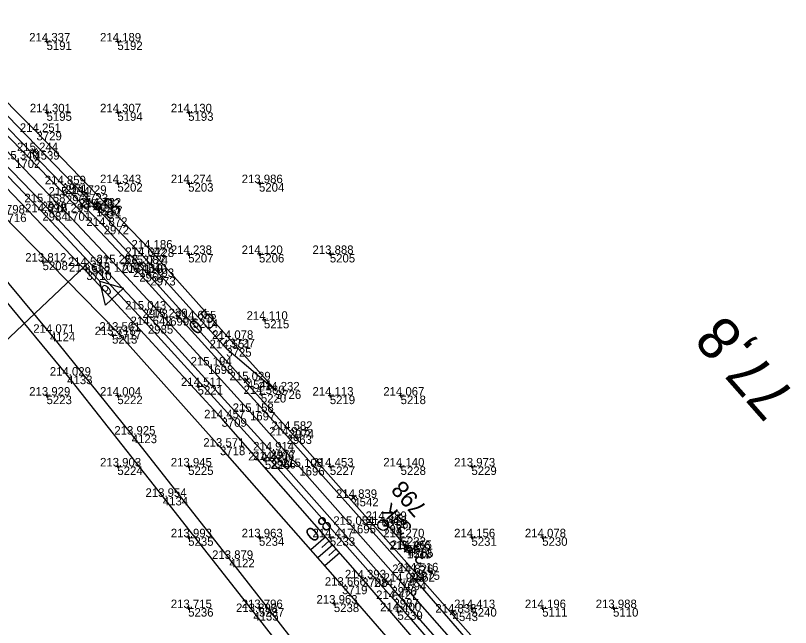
# Model space of a CAD drawing. Extents: x -556590 to -554855, y -1137918 to -1135717.
# Drawn here: x -555894.4 to -555784.9, y -1136242.7 to -1136156.3 of the extents above; entities that cross this region are included whole.
import ezdxf

# ---------------------------------------------------------------- set-up
doc = ezdxf.new("R2010")
doc.units = 0
for name, color, linetype in [('Vrstva 1', 7, 'Continuous'), ('Vrstva 11', 7, 'Continuous'), ('Vrstva 4', 7, 'Continuous'), ('Vrstva 48', 7, 'Continuous'), ('Vrstva 49', 7, 'Continuous'), ('Vrstva 5', 7, 'Continuous'), ('Vrstva 51', 7, 'Continuous'), ('Vrstva 60', 7, 'Continuous'), ('Vrstva 61', 7, 'Continuous'), ('Vrstva 63', 7, 'Continuous'), ('Vrstva 7', 7, 'Continuous')]:
    doc.layers.add(name, color=color, linetype=linetype)

msp = doc.modelspace()

# ---------------------------------------------------------------- linework, layer by layer
at = {"layer": 'Vrstva 1'}
msp.add_lwpolyline([(-555832.42, -1136244.84), (-555839.96, -1136236.28), (-555847.06, -1136228.24), (-555854.3, -1136220.08), (-555861.27, -1136212.3), (-555867.2, -1136205.74), (-555873.44, -1136198.92), (-555880.49, -1136191.32), (-555887.28, -1136184.11), (-555894.45, -1136176.65), (-555901.51, -1136169.46), (-555909.49, -1136161.51), (-555917.8, -1136153.44), (-555926.06, -1136145.62), (-555934.11, -1136138.19), (-555942.52, -1136130.61), (-555950.83, -1136123.29), (-555960.15, -1136115.28), (-555966.69, -1136109.79)], dxfattribs=at)
at = {"layer": 'Vrstva 11'}
for p, q in [((-555883.17, -1136182.93), (-555882.48, -1136183.67)), ((-555882.42, -1136183), (-555883.12, -1136182.98)), ((-555882.33, -1136183.38), (-555882.76, -1136183.37)), ((-555842.29, -1136227.39), (-555842.67, -1136227.72)), ((-555838.94, -1136231.64), (-555842.48, -1136227.55)), ((-555838.46, -1136231.49), (-555839.39, -1136231.43)), ((-555838.49, -1136231.86), (-555839.41, -1136231.8))]:
    msp.add_line(p, q, dxfattribs=at)
for centre, radius in [((-555882.82, -1136183.3), 0.503), ((-555838.94, -1136231.64), 0.5)]:
    msp.add_circle(centre, radius, dxfattribs=at)
msp.add_arc((-555882.82, -1136183.3), 0.503, 313.2859, 133.2859, dxfattribs=at)
at = {"layer": 'Vrstva 4'}
for points in [[(-555923.29, -1136145.05), (-555909.05, -1136158.5), (-555901.25, -1136166.31), (-555887.79, -1136180.16), (-555881.94, -1136186.03), (-555875.34, -1136193.25), (-555855.8, -1136214.83), (-555838.02, -1136234.81), (-555828.68, -1136245.44)], [(-555829.18, -1136246.07), (-555838.74, -1136235.05), (-555856.1, -1136215.62), (-555876.91, -1136192.69), (-555887.27, -1136181.76), (-555903.4, -1136165.34), (-555923.74, -1136145.62)], [(-555926.53, -1136148.41), (-555905.43, -1136168.7), (-555890.59, -1136184.1), (-555875.69, -1136200.05), (-555858.38, -1136219.09), (-555841.01, -1136238.72), (-555832.06, -1136249.03)], [(-555831.3, -1136248.38), (-555841.29, -1136237.03), (-555858.39, -1136217.74), (-555876.45, -1136197.84), (-555890.69, -1136182.7), (-555904.62, -1136168.33), (-555925.85, -1136147.73)]]:
    msp.add_lwpolyline(points, dxfattribs=at)
at = {"layer": 'Vrstva 48'}
for p, q in [((-555867.05, -1136200.62), (-555866.12, -1136199.79)), ((-555866.54, -1136201.18), (-555866.08, -1136200.76)), ((-555866.04, -1136201.74), (-555865.12, -1136200.91)), ((-555865.54, -1136202.29), (-555865.08, -1136201.88)), ((-555865.03, -1136202.85), (-555864.13, -1136202.03)), ((-555850.58, -1136229.93), (-555852.7, -1136231.79)), ((-555850.09, -1136230.49), (-555851.15, -1136231.42)), ((-555849.59, -1136231.05), (-555851.71, -1136232.92)), ((-555848.6, -1136232.18), (-555850.72, -1136234.04)), ((-555849.1, -1136231.61), (-555850.16, -1136232.55))]:
    msp.add_line(p, q, dxfattribs=at)
at = {"layer": 'Vrstva 49'}
for p, q in [((-555889.75, -1136159.95), (-555890.25, -1136160.05)), ((-555890.05, -1136159.75), (-555889.95, -1136160.25)), ((-555879.75, -1136159.95), (-555880.25, -1136160.05)), ((-555880.05, -1136159.75), (-555879.95, -1136160.25)), ((-555889.75, -1136169.95), (-555890.25, -1136170.05)), ((-555890.05, -1136169.75), (-555889.95, -1136170.25)), ((-555879.75, -1136169.95), (-555880.25, -1136170.05)), ((-555880.05, -1136169.75), (-555879.95, -1136170.25)), ((-555869.75, -1136169.95), (-555870.25, -1136170.05)), ((-555870.05, -1136169.75), (-555869.95, -1136170.25)), ((-555879.75, -1136179.95), (-555880.25, -1136180.05)), ((-555880.05, -1136179.75), (-555879.95, -1136180.25)), ((-555869.75, -1136179.95), (-555870.25, -1136180.05)), ((-555870.05, -1136179.75), (-555869.95, -1136180.25)), ((-555859.75, -1136179.95), (-555860.25, -1136180.05)), ((-555860.05, -1136179.75), (-555859.95, -1136180.25)), ((-555869.75, -1136189.95), (-555870.25, -1136190.05)), ((-555870.05, -1136189.75), (-555869.95, -1136190.25)), ((-555859.75, -1136189.95), (-555860.25, -1136190.05)), ((-555860.05, -1136189.75), (-555859.95, -1136190.25)), ((-555849.75, -1136189.95), (-555850.25, -1136190.05)), ((-555850.05, -1136189.75), (-555849.95, -1136190.25)), ((-555890.32, -1136191.03), (-555890.81, -1136191.13)), ((-555890.61, -1136190.84), (-555890.52, -1136191.33)), ((-555869.12, -1136199.18), (-555869.61, -1136199.27)), ((-555869.41, -1136198.98), (-555869.32, -1136199.47)), ((-555859.05, -1136199.25), (-555859.54, -1136199.34)), ((-555859.35, -1136199.05), (-555859.25, -1136199.54)), ((-555880.51, -1136201.41), (-555881, -1136201.51)), ((-555880.8, -1136201.21), (-555880.71, -1136201.71)), ((-555868.42, -1136208.6), (-555868.91, -1136208.7)), ((-555868.71, -1136208.4), (-555868.62, -1136208.89)), ((-555859.78, -1136209.54), (-555859.69, -1136210.03)), ((-555889.75, -1136209.95), (-555890.25, -1136210.05)), ((-555890.05, -1136209.75), (-555889.95, -1136210.25)), ((-555879.75, -1136209.95), (-555880.25, -1136210.05)), ((-555880.05, -1136209.75), (-555879.95, -1136210.25)), ((-555859.49, -1136209.74), (-555859.98, -1136209.83)), ((-555849.75, -1136209.95), (-555850.25, -1136210.05)), ((-555850.05, -1136209.75), (-555849.95, -1136210.25)), ((-555839.75, -1136209.95), (-555840.25, -1136210.05)), ((-555840.05, -1136209.75), (-555839.95, -1136210.25)), ((-555858.92, -1136219.11), (-555859.41, -1136219.21)), ((-555859.21, -1136218.92), (-555859.12, -1136219.41)), ((-555879.75, -1136219.95), (-555880.25, -1136220.05)), ((-555880.05, -1136219.75), (-555879.95, -1136220.25)), ((-555869.75, -1136219.95), (-555870.25, -1136220.05)), ((-555870.05, -1136219.75), (-555869.95, -1136220.25)), ((-555849.75, -1136219.95), (-555850.25, -1136220.05)), ((-555850.05, -1136219.75), (-555849.95, -1136220.25)), ((-555839.75, -1136219.95), (-555840.25, -1136220.05)), ((-555840.05, -1136219.75), (-555839.95, -1136220.25)), ((-555829.75, -1136219.95), (-555830.25, -1136220.05)), ((-555830.05, -1136219.75), (-555829.95, -1136220.25)), ((-555869.75, -1136229.95), (-555870.25, -1136230.05)), ((-555870.05, -1136229.75), (-555869.95, -1136230.25)), ((-555859.75, -1136229.95), (-555860.25, -1136230.05)), ((-555860.05, -1136229.75), (-555859.95, -1136230.25)), ((-555849.75, -1136229.95), (-555850.25, -1136230.05)), ((-555850.05, -1136229.75), (-555849.95, -1136230.25)), ((-555839.75, -1136229.95), (-555840.25, -1136230.05)), ((-555840.05, -1136229.75), (-555839.95, -1136230.25)), ((-555829.75, -1136229.95), (-555830.25, -1136230.05)), ((-555830.05, -1136229.75), (-555829.95, -1136230.25)), ((-555819.75, -1136229.95), (-555820.25, -1136230.05)), ((-555820.05, -1136229.75), (-555819.95, -1136230.25)), ((-555849.48, -1136239.12), (-555849.38, -1136239.61)), ((-555869.75, -1136239.95), (-555870.25, -1136240.05)), ((-555870.05, -1136239.75), (-555869.95, -1136240.25)), ((-555859.75, -1136239.95), (-555860.25, -1136240.05)), ((-555860.05, -1136239.75), (-555859.95, -1136240.25)), ((-555849.18, -1136239.32), (-555849.67, -1136239.41)), ((-555840.49, -1136240.21), (-555840.4, -1136240.7)), ((-555829.75, -1136239.95), (-555830.25, -1136240.05)), ((-555830.05, -1136239.75), (-555829.95, -1136240.25)), ((-555819.75, -1136239.95), (-555820.25, -1136240.05)), ((-555820.05, -1136239.75), (-555819.95, -1136240.25)), ((-555809.75, -1136239.95), (-555810.25, -1136240.05)), ((-555810.05, -1136239.75), (-555809.95, -1136240.25)), ((-555840.2, -1136240.41), (-555840.69, -1136240.5))]:
    msp.add_line(p, q, dxfattribs=at)
for points in [[(-555857.61, -1136209.27), (-555864.16, -1136201.99), (-555875.56, -1136189.23), (-555891.42, -1136172.76), (-555906.12, -1136158.01), (-555923.63, -1136140.53)], [(-555924.72, -1136141.47), (-555911.48, -1136154.41), (-555898.1, -1136167.84), (-555884.88, -1136181.51), (-555876.43, -1136190.27), (-555864.62, -1136203.3), (-555857.61, -1136209.27)], [(-555833.11, -1136250.23), (-555845.42, -1136235.8), (-555865.29, -1136213.2), (-555884.38, -1136192.48), (-555903.06, -1136172.98), (-555913.97, -1136162.03), (-555927.09, -1136149.01)], [(-555929.27, -1136151.3), (-555912.43, -1136168.04), (-555896.4, -1136184.29), (-555880.18, -1136200.83), (-555865.51, -1136217.21), (-555848.26, -1136236.84), (-555834.96, -1136252.17)]]:
    msp.add_lwpolyline(points, dxfattribs=at)
at = {"layer": 'Vrstva 5'}
for p, q in [((-555884.54, -1136191.68), (-555928, -1136232.69)), ((-555884, -1136191.17), (-555885.09, -1136192.2))]:
    msp.add_line(p, q, dxfattribs=at)
msp.add_lwpolyline([(-555884.54, -1136191.68), (-555882.48, -1136193.86), (-555879.15, -1136194.85), (-555881.7, -1136197.25), (-555882.48, -1136193.86)], dxfattribs=at)
at = {"layer": 'Vrstva 51'}
for points in [[(-555844.03, -1136257.56), (-555848.54, -1136252.78), (-555852.79, -1136247.62), (-555864.18, -1136233.05), (-555877.97, -1136215.51), (-555889.52, -1136201.13), (-555901.09, -1136187.31), (-555907.85, -1136179.62), (-555913.71, -1136173.44), (-555929.84, -1136157.66)], [(-555931.8, -1136158.58), (-555915.57, -1136174.38), (-555909.54, -1136180.68), (-555898.54, -1136193.37), (-555887.09, -1136207.18), (-555873.58, -1136224.29), (-555860.8, -1136240.56), (-555852.9, -1136250.63), (-555848.76, -1136255.49), (-555845.44, -1136259.04)]]:
    msp.add_lwpolyline(points, dxfattribs=at)
at = {"layer": 'Vrstva 60'}
for p, q in [((-555890, -1136160), (-555890, -1136160)), ((-555880, -1136160), (-555880, -1136160)), ((-555890, -1136170), (-555890, -1136170)), ((-555880, -1136170), (-555880, -1136170)), ((-555870, -1136170), (-555870, -1136170)), ((-555891.42, -1136172.76), (-555891.42, -1136172.76)), ((-555891.73, -1136175.48), (-555891.73, -1136175.48)), ((-555880, -1136180), (-555880, -1136180)), ((-555870, -1136180), (-555870, -1136180)), ((-555860, -1136180), (-555860, -1136180)), ((-555887.79, -1136180.16), (-555887.79, -1136180.16)), ((-555887.27, -1136181.76), (-555887.27, -1136181.76)), ((-555884.88, -1136181.51), (-555884.88, -1136181.51)), ((-555890.69, -1136182.7), (-555890.69, -1136182.7)), ((-555882.82, -1136183.3), (-555882.82, -1136183.3)), ((-555890.59, -1136184.1), (-555890.59, -1136184.1)), ((-555887.28, -1136184.11), (-555887.28, -1136184.11)), ((-555883.02, -1136183.47), (-555883.02, -1136183.47)), ((-555881.94, -1136186.03), (-555881.94, -1136186.03)), ((-555875.56, -1136189.23), (-555875.56, -1136189.23)), ((-555870, -1136190), (-555870, -1136190)), ((-555860, -1136190), (-555860, -1136190)), ((-555850, -1136190), (-555850, -1136190)), ((-555890.56, -1136191.08), (-555890.56, -1136191.08)), ((-555876.43, -1136190.27), (-555876.43, -1136190.27)), ((-555884.54, -1136191.68), (-555884.54, -1136191.68)), ((-555880.49, -1136191.32), (-555880.49, -1136191.32)), ((-555876.6, -1136191.41), (-555876.6, -1136191.41)), ((-555884.38, -1136192.48), (-555884.38, -1136192.48)), ((-555876.91, -1136192.69), (-555876.91, -1136192.69)), ((-555875.34, -1136193.25), (-555875.34, -1136193.25)), ((-555876.45, -1136197.84), (-555876.45, -1136197.84)), ((-555873.44, -1136198.92), (-555873.44, -1136198.92)), ((-555869.36, -1136199.23), (-555869.36, -1136199.23)), ((-555859.3, -1136199.29), (-555859.3, -1136199.29)), ((-555880.18, -1136200.83), (-555880.18, -1136200.83)), ((-555875.69, -1136200.05), (-555875.69, -1136200.05)), ((-555889.52, -1136201.13), (-555889.52, -1136201.13)), ((-555880.75, -1136201.46), (-555880.75, -1136201.46)), ((-555864.16, -1136201.99), (-555864.16, -1136201.99)), ((-555864.62, -1136203.3), (-555864.62, -1136203.3)), ((-555867.2, -1136205.74), (-555867.2, -1136205.74)), ((-555887.09, -1136207.18), (-555887.09, -1136207.18)), ((-555861.71, -1136207.84), (-555861.71, -1136207.84)), ((-555868.66, -1136208.65), (-555868.66, -1136208.65)), ((-555857.61, -1136209.27), (-555857.61, -1136209.27)), ((-555890, -1136210), (-555890, -1136210)), ((-555880, -1136210), (-555880, -1136210)), ((-555859.73, -1136209.78), (-555859.73, -1136209.78)), ((-555850, -1136210), (-555850, -1136210)), ((-555840, -1136210), (-555840, -1136210)), ((-555861.27, -1136212.3), (-555861.27, -1136212.3)), ((-555865.29, -1136213.2), (-555865.29, -1136213.2)), ((-555855.8, -1136214.83), (-555855.8, -1136214.83)), ((-555877.97, -1136215.51), (-555877.97, -1136215.51)), ((-555856.1, -1136215.62), (-555856.1, -1136215.62)), ((-555865.51, -1136217.21), (-555865.51, -1136217.21)), ((-555858.39, -1136217.74), (-555858.39, -1136217.74)), ((-555859.16, -1136219.16), (-555859.16, -1136219.16)), ((-555858.38, -1136219.09), (-555858.38, -1136219.09)), ((-555880, -1136220), (-555880, -1136220)), ((-555870, -1136220), (-555870, -1136220)), ((-555854.3, -1136220.08), (-555854.3, -1136220.08)), ((-555850, -1136220), (-555850, -1136220)), ((-555840, -1136220), (-555840, -1136220)), ((-555830, -1136220), (-555830, -1136220)), ((-555873.58, -1136224.29), (-555873.58, -1136224.29)), ((-555846.68, -1136224.44), (-555846.68, -1136224.44)), ((-555847.06, -1136228.24), (-555847.06, -1136228.24)), ((-555842.48, -1136227.55), (-555842.48, -1136227.55)), ((-555842.47, -1136228.27), (-555842.47, -1136228.27)), ((-555870, -1136230), (-555870, -1136230)), ((-555860, -1136230), (-555860, -1136230)), ((-555850, -1136230), (-555850, -1136230)), ((-555840, -1136230), (-555840, -1136230)), ((-555830, -1136230), (-555830, -1136230)), ((-555820, -1136230), (-555820, -1136230)), ((-555839.12, -1136231.75), (-555839.12, -1136231.75)), ((-555838.94, -1136231.64), (-555838.94, -1136231.64)), ((-555864.18, -1136233.05), (-555864.18, -1136233.05)), ((-555838.02, -1136234.81), (-555838.02, -1136234.81)), ((-555845.42, -1136235.8), (-555845.42, -1136235.8)), ((-555838.74, -1136235.05), (-555838.74, -1136235.05)), ((-555848.26, -1136236.84), (-555848.26, -1136236.84)), ((-555841.29, -1136237.03), (-555841.29, -1136237.03)), ((-555839.96, -1136236.28), (-555839.96, -1136236.28)), ((-555841.01, -1136238.72), (-555841.01, -1136238.72)), ((-555870, -1136240), (-555870, -1136240)), ((-555860, -1136240), (-555860, -1136240)), ((-555849.43, -1136239.36), (-555849.43, -1136239.36)), ((-555830, -1136240), (-555830, -1136240)), ((-555820, -1136240), (-555820, -1136240)), ((-555810, -1136240), (-555810, -1136240)), ((-555860.8, -1136240.56), (-555860.8, -1136240.56)), ((-555840.45, -1136240.45), (-555840.45, -1136240.45)), ((-555832.65, -1136240.64), (-555832.65, -1136240.64))]:
    msp.add_line(p, q, dxfattribs=at)
at = {"layer": 'Vrstva 63'}
msp.add_line((-555842.44, -1136228.31), (-555842.5, -1136228.23), dxfattribs=at)
msp.add_circle((-555842.47, -1136228.27), 0.756, dxfattribs=at)
at = {"layer": 'Vrstva 7'}
for p, q in [((-555892.09, -1136175.83), (-555891.37, -1136175.13)), ((-555891.38, -1136175.84), (-555892.08, -1136175.12)), ((-555882.66, -1136183.13), (-555883.39, -1136183.81)), ((-555883.36, -1136183.11), (-555882.68, -1136183.84)), ((-555876.97, -1136191.75), (-555876.24, -1136191.07)), ((-555876.26, -1136191.77), (-555876.94, -1136191.04)), ((-555862.08, -1136208.18), (-555861.34, -1136207.51)), ((-555861.38, -1136208.21), (-555862.05, -1136207.47)), ((-555846.3, -1136224.11), (-555847.05, -1136224.78)), ((-555847.01, -1136224.07), (-555846.34, -1136224.82)), ((-555838.75, -1136231.42), (-555839.5, -1136232.08)), ((-555839.45, -1136231.37), (-555838.79, -1136232.12)), ((-555832.27, -1136240.3), (-555833.02, -1136240.97)), ((-555832.98, -1136240.26), (-555832.32, -1136241.01))]:
    msp.add_line(p, q, dxfattribs=at)

# ---------------------------------------------------------------- texts
at = {"layer": 'Vrstva 11'}
for s, rotation, p in [('33', 133.2859, (-555879.39, -1136183.98)), ('34K', 131.4484, (-555838.24, -1136228.58)), ('34', 131.4484, (-555835.78, -1136232.81))]:
    msp.add_text(s, height=2, rotation=rotation, dxfattribs=at).set_placement(p)
at = {"layer": 'Vrstva 48'}
for s, rotation, p in [('0,5', 42.1856, (-555868.81, -1136201.53)), ('0,8', 41.3355, (-555852.34, -1136230.81))]:
    msp.add_text(s, height=2, rotation=rotation, dxfattribs=at).set_placement(p)
at = {"layer": 'Vrstva 5'}
msp.add_text('6', height=1.5, rotation=223.2859, dxfattribs=at).set_placement((-555881.65, -1136194.11))
at = {"layer": 'Vrstva 60'}
for s, p in [('5191', (-555890, -1136161.2)), ('5192', (-555880, -1136161.2)), ('5195', (-555890, -1136171.2)), ('5194', (-555880, -1136171.2)), ('5193', (-555870, -1136171.2)), ('3729', (-555891.42, -1136173.96)), ('4539', (-555891.73, -1136176.68)), ('1702', (-555894.45, -1136177.85)), ('2971', (-555887.79, -1136181.36)), ('5202', (-555880, -1136181.2)), ('5203', (-555870, -1136181.2)), ('5204', (-555860, -1136181.2)), ('2965', (-555887.27, -1136182.96)), ('3723', (-555884.88, -1136182.71)), ('2979', (-555890.69, -1136183.9)), ('4257', (-555882.82, -1136184.5)), ('3716', (-555896.4, -1136185.5)), ('2984', (-555890.59, -1136185.3)), ('1701', (-555887.28, -1136185.31)), ('1512', (-555883.02, -1136184.67)), ('2972', (-555881.94, -1136187.23)), ('3728', (-555875.56, -1136190.43)), ('5207', (-555870, -1136191.2)), ('5206', (-555860, -1136191.2)), ('5205', (-555850, -1136191.2)), ('5208', (-555890.56, -1136192.28)), ('3724', (-555876.43, -1136191.47)), ('4582', (-555884.54, -1136192.88)), ('1700', (-555880.49, -1136192.52)), ('4540', (-555876.6, -1136192.61)), ('3710', (-555884.38, -1136193.68)), ('2964', (-555876.91, -1136193.89)), ('2973', (-555875.34, -1136194.45)), ('2978', (-555876.45, -1136199.04)), ('1699', (-555873.44, -1136200.12)), ('5214', (-555869.36, -1136200.43)), ('5215', (-555859.3, -1136200.5)), ('3717', (-555880.18, -1136202.03)), ('2985', (-555875.69, -1136201.25)), ('4124', (-555889.52, -1136202.33)), ('5213', (-555880.75, -1136202.66)), ('3727', (-555864.16, -1136203.19)), ('3725', (-555864.62, -1136204.5)), ('1698', (-555867.2, -1136206.94)), ('4133', (-555887.09, -1136208.38)), ('4541', (-555861.71, -1136209.04)), ('5221', (-555868.66, -1136209.85)), ('3726', (-555857.61, -1136210.47)), ('5223', (-555890, -1136211.2)), ('5222', (-555880, -1136211.2)), ('5220', (-555859.73, -1136210.98)), ('5219', (-555850, -1136211.2)), ('5218', (-555840, -1136211.2)), ('1697', (-555861.27, -1136213.5)), ('3709', (-555865.29, -1136214.4)), ('2974', (-555855.8, -1136216.03)), ('4123', (-555877.97, -1136216.71)), ('2963', (-555856.1, -1136216.82)), ('3718', (-555865.51, -1136218.41)), ('2977', (-555858.39, -1136218.94)), ('5226', (-555859.16, -1136220.36)), ('2986', (-555858.38, -1136220.29)), ('5224', (-555880, -1136221.2)), ('5225', (-555870, -1136221.2)), ('1696', (-555854.3, -1136221.28)), ('5227', (-555850, -1136221.2)), ('5228', (-555840, -1136221.2)), ('5229', (-555830, -1136221.2)), ('4134', (-555873.58, -1136225.5)), ('4542', (-555846.68, -1136225.64)), ('1695', (-555847.06, -1136229.44)), ('4206', (-555842.48, -1136228.76)), ('798', (-555842.47, -1136229.47)), ('5235', (-555870, -1136231.2)), ('5234', (-555860, -1136231.2)), ('5233', (-555850, -1136231.2)), ('5232', (-555840, -1136231.2)), ('5231', (-555830, -1136231.2)), ('5230', (-555820, -1136231.2)), ('1513', (-555839.12, -1136232.95)), ('4205', (-555838.94, -1136232.83)), ('4122', (-555864.18, -1136234.25)), ('2975', (-555838.02, -1136236.01)), ('3708', (-555845.42, -1136237)), ('2962', (-555838.74, -1136236.25)), ('3719', (-555848.26, -1136238.04)), ('2976', (-555841.29, -1136238.23)), ('1694', (-555839.96, -1136237.48)), ('2987', (-555841.01, -1136239.92)), ('5236', (-555870, -1136241.2)), ('5237', (-555860, -1136241.2)), ('5238', (-555849.43, -1136240.56)), ('5240', (-555830, -1136241.2)), ('5111', (-555820, -1136241.2)), ('5110', (-555810, -1136241.2)), ('4135', (-555860.8, -1136241.76)), ('5239', (-555840.45, -1136241.65)), ('4543', (-555832.65, -1136241.83))]:
    msp.add_text(s, height=1.2, dxfattribs=at).set_placement(p)
at = {"layer": 'Vrstva 61'}
for s, p in [('214.337', (-555892.45, -1136160)), ('214.189', (-555882.45, -1136160)), ('214.301', (-555892.36, -1136170)), ('214.307', (-555882.45, -1136170)), ('214.130', (-555872.45, -1136170)), ('214.251', (-555893.77, -1136172.76)), ('215.244', (-555894.18, -1136175.48)), ('215.340', (-555896.9, -1136176.65)), ('214.859', (-555890.25, -1136180.16)), ('214.343', (-555882.45, -1136180)), ('214.274', (-555872.45, -1136180)), ('213.986', (-555862.45, -1136180)), ('215.234', (-555889.72, -1136181.76)), ('214.729', (-555887.33, -1136181.51)), ('215.158', (-555893.14, -1136182.7)), ('215.462', (-555885.47, -1136183.47)), ('214.732', (-555885.27, -1136183.3)), ('213.798', (-555898.86, -1136184.29)), ('214.692', (-555893.04, -1136184.1)), ('215.299', (-555889.73, -1136184.11)), ('214.872', (-555884.38, -1136186.03)), ('214.186', (-555878.01, -1136189.23)), ('214.238', (-555872.45, -1136190)), ('214.120', (-555862.45, -1136190)), ('213.888', (-555852.45, -1136190)), ('213.812', (-555893.01, -1136191.08)), ('214.642', (-555878.88, -1136190.27)), ('214.597', (-555886.99, -1136191.68)), ('215.268', (-555882.94, -1136191.32)), ('215.087', (-555879.06, -1136191.41)), ('214.618', (-555886.83, -1136192.48)), ('215.110', (-555879.36, -1136192.69)), ('214.793', (-555877.79, -1136193.25)), ('215.043', (-555878.91, -1136197.84)), ('215.230', (-555875.89, -1136198.92)), ('214.655', (-555871.82, -1136199.23)), ('214.110', (-555861.75, -1136199.29)), ('213.561', (-555882.54, -1136200.83)), ('214.642', (-555878.14, -1136200.05)), ('214.071', (-555891.88, -1136201.13)), ('213.715', (-555883.21, -1136201.46)), ('214.078', (-555866.61, -1136201.99)), ('214.551', (-555866.98, -1136203.3)), ('215.194', (-555869.66, -1136205.74)), ('214.029', (-555889.54, -1136207.18)), ('214.511', (-555871.02, -1136208.65)), ('215.029', (-555864.16, -1136207.84)), ('214.560', (-555862.18, -1136209.78)), ('214.232', (-555860.06, -1136209.27)), ('213.929', (-555892.45, -1136210)), ('214.004', (-555882.45, -1136210)), ('214.113', (-555852.45, -1136210)), ('214.067', (-555842.45, -1136210)), ('215.158', (-555863.72, -1136212.3)), ('214.457', (-555867.75, -1136213.2)), ('214.582', (-555858.25, -1136214.83)), ('213.925', (-555880.43, -1136215.51)), ('214.915', (-555858.55, -1136215.62)), ('213.571', (-555867.87, -1136217.21)), ('214.914', (-555860.84, -1136217.74)), ('214.421', (-555861.52, -1136219.16)), ('214.466', (-555860.83, -1136219.09)), ('213.903', (-555882.45, -1136220)), ('213.945', (-555872.46, -1136220)), ('215.108', (-555856.76, -1136220.08)), ('214.453', (-555852.45, -1136220)), ('214.140', (-555842.45, -1136220)), ('213.973', (-555832.45, -1136220)), ('213.954', (-555876.03, -1136224.29)), ('214.839', (-555849.13, -1136224.44)), ('215.054', (-555849.51, -1136228.24)), ('214.389', (-555844.94, -1136227.55)), ('214.418', (-555844.92, -1136228.27)), ('213.993', (-555872.45, -1136230)), ('213.963', (-555862.45, -1136230)), ('214.417', (-555852.45, -1136230)), ('214.270', (-555842.45, -1136230)), ('214.156', (-555832.45, -1136230)), ('214.078', (-555822.45, -1136230)), ('214.465', (-555841.39, -1136231.64)), ('215.156', (-555841.58, -1136231.75)), ('213.879', (-555866.63, -1136233.05)), ('214.516', (-555840.47, -1136234.81)), ('214.393', (-555847.87, -1136235.8)), ('214.826', (-555841.19, -1136235.05)), ('213.666', (-555850.71, -1136236.84)), ('214.774', (-555843.74, -1136237.03)), ('214.993', (-555842.41, -1136236.28)), ('213.963', (-555851.88, -1136239.36)), ('214.427', (-555843.46, -1136238.72)), ('213.715', (-555872.46, -1136240)), ('213.796', (-555862.45, -1136240)), ('214.400', (-555842.9, -1136240.45)), ('214.413', (-555832.45, -1136240)), ('214.196', (-555822.45, -1136240)), ('213.988', (-555812.45, -1136240)), ('213.890', (-555863.25, -1136240.56)), ('214.838', (-555835.1, -1136240.64))]:
    msp.add_text(s, height=1.2, dxfattribs=at).set_placement(p)
at = {"layer": 'Vrstva 63'}
msp.add_text('798', height=2.4, rotation=131.4484, dxfattribs=at).set_placement((-555836.17, -1136225.8))
at = {"layer": 'Vrstva 7'}
msp.add_text('77,8', height=6, rotation=131.363, dxfattribs=at).set_placement((-555784, -1136210))

doc.saveas('drawing.dxf')
